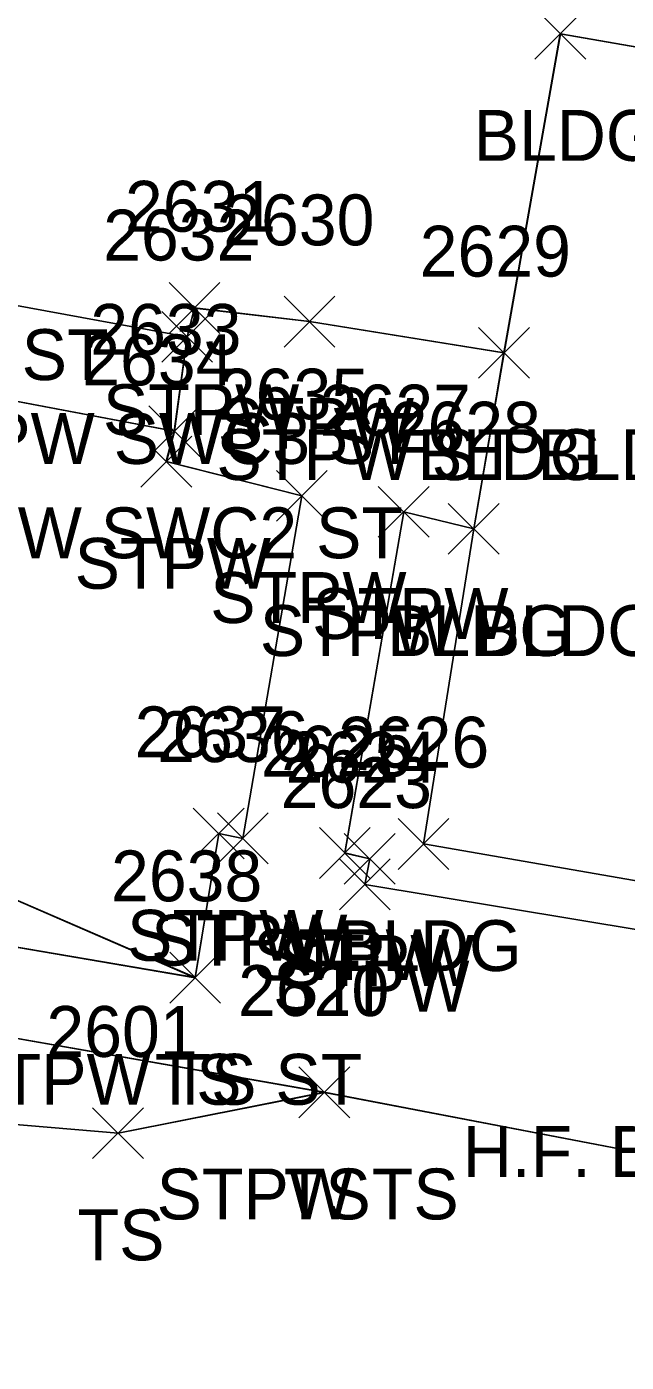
# Model space of a CAD drawing. Extents: x 1554668 to 1563881, y 831386 to 834374.
# Drawn here: x 1562265.5 to 1562289.1, y 832464.1 to 832516.7 of the extents above; entities that cross this region are included whole.
import ezdxf

# ---------------------------------------------------------------- set-up
doc = ezdxf.new("R2010")
doc.units = 0
for name, color, linetype in [('L_A', 7, 'Continuous'), ('L_C', 7, 'Continuous'), ('L_I', 7, 'Continuous'), ('L_TIC', 7, 'Continuous'), ('LBC', 7, 'Continuous'), ('LBF', 7, 'Continuous'), ('LELB', 7, 'Continuous'), ('R_A', 7, 'Continuous'), ('R_I', 7, 'Continuous'), ('R_TIC', 7, 'Continuous'), ('RSW', 7, 'Continuous')]:
    doc.layers.add(name, color=color, linetype=linetype)

msp = doc.modelspace()

# ---------------------------------------------------------------- linework, layer by layer
at = {"layer": 'L_TIC'}
for points in [[(1562285.535, 832515.382), (1562287.535, 832517.382)], [(1562287.535, 832515.382), (1562285.535, 832517.382)], [(1562271.145, 832504.595), (1562273.145, 832506.595)], [(1562273.145, 832504.595), (1562271.145, 832506.595)], [(1562275.666, 832504.059), (1562277.666, 832506.059)], [(1562277.666, 832504.059), (1562275.666, 832506.059)], [(1562270.854, 832503.462), (1562272.854, 832505.462)], [(1562272.854, 832503.462), (1562270.854, 832505.462)], [(1562283.319, 832502.829), (1562285.319, 832504.829)], [(1562285.319, 832502.829), (1562283.319, 832504.829)], [(1562283.319, 832502.829), (1562285.319, 832504.829)], [(1562285.319, 832502.829), (1562283.319, 832504.829)], [(1562270.348, 832499.753), (1562272.348, 832501.753)], [(1562272.348, 832499.753), (1562270.348, 832501.753)], [(1562270.032, 832498.553), (1562272.032, 832500.553)], [(1562272.032, 832498.553), (1562270.032, 832500.553)], [(1562275.367, 832497.207), (1562277.367, 832499.207)], [(1562277.367, 832497.207), (1562275.367, 832499.207)], [(1562279.375, 832496.579), (1562281.375, 832498.579)], [(1562281.375, 832496.579), (1562279.375, 832498.579)], [(1562282.129, 832495.908), (1562284.129, 832497.908)], [(1562284.129, 832495.908), (1562282.129, 832497.908)], [(1562282.129, 832495.908), (1562284.129, 832497.908)], [(1562284.129, 832495.908), (1562282.129, 832497.908)], [(1562272.095, 832483.926), (1562274.095, 832485.926)], [(1562274.095, 832483.926), (1562272.095, 832485.926)], [(1562273.042, 832483.736), (1562275.042, 832485.736)], [(1562275.042, 832483.736), (1562273.042, 832485.736)], [(1562280.15, 832483.519), (1562282.15, 832485.519)], [(1562282.15, 832483.519), (1562280.15, 832485.519)], [(1562277.058, 832483.164), (1562279.058, 832485.164)], [(1562279.058, 832483.164), (1562277.058, 832485.164)], [(1562278.035, 832482.931), (1562280.035, 832484.931)], [(1562280.035, 832482.931), (1562278.035, 832484.931)], [(1562277.842, 832481.926), (1562279.842, 832483.926)], [(1562279.842, 832481.926), (1562277.842, 832483.926)], [(1562271.166, 832478.262), (1562273.166, 832480.262)], [(1562273.166, 832478.262), (1562271.166, 832480.262)], [(1562271.166, 832478.262), (1562273.166, 832480.262)], [(1562273.166, 832478.262), (1562271.166, 832480.262)], [(1562276.25, 832473.752), (1562278.25, 832475.752)], [(1562278.25, 832473.752), (1562276.25, 832475.752)], [(1562276.25, 832473.752), (1562278.25, 832475.752)], [(1562278.25, 832473.752), (1562276.25, 832475.752)], [(1562268.134, 832472.144), (1562270.134, 832474.144)], [(1562270.134, 832472.144), (1562268.134, 832474.144)]]:
    msp.add_lwpolyline(points, dxfattribs=at)
at = {"layer": 'LBC'}
for points in [[(1562304.772, 832480.422), (1562281.15, 832484.519), (1562283.129, 832496.908), (1562284.319, 832503.829), (1562286.535, 832516.382), (1562310.3, 832512.247)], [(1562304.774, 832480.418), (1562281.155, 832484.517), (1562283.132, 832496.904), (1562284.322, 832503.826), (1562286.538, 832516.38), (1562310.303, 832512.247)], [(1562304.774, 832480.418), (1562281.155, 832484.517), (1562283.132, 832496.904), (1562284.322, 832503.826), (1562286.538, 832516.38), (1562310.303, 832512.247)], [(1562304.774, 832480.418), (1562281.155, 832484.517), (1562283.132, 832496.904), (1562284.322, 832503.826), (1562286.538, 832516.38), (1562310.303, 832512.247)]]:
    msp.add_lwpolyline(points, dxfattribs=at)
at = {"layer": 'LBF'}
for points in [[(1562284.319, 832503.829), (1562276.666, 832505.059), (1562272.145, 832505.595), (1562271.854, 832504.462), (1562271.348, 832500.753), (1562271.032, 832499.553), (1562276.367, 832498.207), (1562274.042, 832484.736), (1562273.095, 832484.926), (1562272.166, 832479.262), (1562260.597, 832481.234), (1562245.776, 832483.282)], [(1562284.322, 832503.826), (1562276.671, 832505.059), (1562272.146, 832505.588), (1562271.859, 832504.46), (1562271.353, 832500.752), (1562271.037, 832499.552), (1562276.372, 832498.205), (1562274.048, 832484.735), (1562273.098, 832484.923), (1562272.168, 832479.258), (1562260.599, 832481.23), (1562245.778, 832483.275)], [(1562284.322, 832503.826), (1562276.671, 832505.059), (1562272.146, 832505.588), (1562271.859, 832504.46), (1562271.353, 832500.752), (1562271.037, 832499.552), (1562276.372, 832498.205), (1562274.048, 832484.735), (1562273.098, 832484.923), (1562272.168, 832479.258), (1562260.599, 832481.23), (1562245.778, 832483.275)], [(1562284.322, 832503.826), (1562276.671, 832505.059), (1562272.146, 832505.588), (1562271.859, 832504.46), (1562271.353, 832500.752), (1562271.037, 832499.552), (1562276.372, 832498.205), (1562274.048, 832484.735), (1562273.098, 832484.923), (1562272.168, 832479.258), (1562260.599, 832481.23), (1562245.778, 832483.275)], [(1562245.508, 832480.058), (1562260.746, 832477.645), (1562277.25, 832474.752), (1562293.85, 832471.573), (1562295.363, 832480.19), (1562278.842, 832482.926), (1562279.035, 832483.931), (1562278.058, 832484.164), (1562280.375, 832497.579), (1562283.129, 832496.908)], [(1562245.509, 832480.051), (1562260.751, 832477.644), (1562277.252, 832474.748), (1562293.855, 832471.571), (1562295.368, 832480.187), (1562278.848, 832482.924), (1562279.036, 832483.926), (1562278.062, 832484.161), (1562280.382, 832497.579), (1562283.132, 832496.904)], [(1562245.509, 832480.051), (1562260.751, 832477.644), (1562277.252, 832474.748), (1562293.855, 832471.571), (1562295.368, 832480.187), (1562278.848, 832482.924), (1562279.036, 832483.926), (1562278.062, 832484.161), (1562280.382, 832497.579), (1562283.132, 832496.904)], [(1562245.509, 832480.051), (1562260.751, 832477.644), (1562277.252, 832474.748), (1562293.855, 832471.571), (1562295.368, 832480.187), (1562278.848, 832482.924), (1562279.036, 832483.926), (1562278.062, 832484.161), (1562280.382, 832497.579), (1562283.132, 832496.904)]]:
    msp.add_lwpolyline(points, dxfattribs=at)
at = {"layer": 'LELB'}
for points in [[(1562272.166, 832479.262), (1562261.05, 832484.08), (1562249.271, 832487.414), (1562251.487, 832497.559), (1562253.109, 832504.194)], [(1562272.168, 832479.258), (1562261.056, 832484.079), (1562249.276, 832487.415), (1562251.489, 832497.553), (1562253.114, 832504.195)], [(1562272.168, 832479.258), (1562261.056, 832484.079), (1562249.276, 832487.415), (1562251.489, 832497.553), (1562253.114, 832504.195)], [(1562272.168, 832479.258), (1562261.056, 832484.079), (1562249.276, 832487.415), (1562251.489, 832497.553), (1562253.114, 832504.195)], [(1562234.219, 832363.249), (1562225.271, 832364.506), (1562227.698, 832371.808), (1562228.53, 832376.084), (1562233.297, 832391.54), (1562239.035, 832406.381), (1562235.401, 832414.225), (1562237.169, 832418.606), (1562243.381, 832448.273), (1562248.648, 832474.873), (1562269.134, 832473.144), (1562277.25, 832474.752)], [(1562234.221, 832363.243), (1562225.274, 832364.506), (1562227.701, 832371.803), (1562228.534, 832376.083), (1562233.299, 832391.535), (1562239.039, 832406.376), (1562235.405, 832414.22), (1562237.173, 832418.602), (1562243.383, 832448.269), (1562248.652, 832474.871), (1562269.138, 832473.141), (1562277.252, 832474.748)], [(1562234.221, 832363.243), (1562225.274, 832364.506), (1562227.701, 832371.803), (1562228.534, 832376.083), (1562233.299, 832391.535), (1562239.039, 832406.376), (1562235.405, 832414.22), (1562237.173, 832418.602), (1562243.383, 832448.269), (1562248.652, 832474.871), (1562269.138, 832473.141), (1562277.252, 832474.748)], [(1562234.221, 832363.243), (1562225.274, 832364.506), (1562227.701, 832371.803), (1562228.534, 832376.083), (1562233.299, 832391.535), (1562239.039, 832406.376), (1562235.405, 832414.22), (1562237.173, 832418.602), (1562243.383, 832448.269), (1562248.652, 832474.871), (1562269.138, 832473.141), (1562277.252, 832474.748)]]:
    msp.add_lwpolyline(points, dxfattribs=at)
at = {"layer": 'R_TIC'}
for points in [[(1562270.854, 832503.462), (1562272.854, 832505.462)], [(1562272.854, 832503.462), (1562270.854, 832505.462)], [(1562270.348, 832499.753), (1562272.348, 832501.753)], [(1562272.348, 832499.753), (1562270.348, 832501.753)]]:
    msp.add_lwpolyline(points, dxfattribs=at)
at = {"layer": 'RSW'}
for points in [[(1562271.348, 832500.753), (1562253.109, 832504.194), (1562253.835, 832507.76)], [(1562271.353, 832500.752), (1562253.114, 832504.195), (1562253.84, 832507.76)], [(1562271.353, 832500.752), (1562253.114, 832504.195), (1562253.84, 832507.76)], [(1562271.353, 832500.752), (1562253.114, 832504.195), (1562253.84, 832507.76)], [(1562271.854, 832504.462), (1562253.835, 832507.76)], [(1562271.859, 832504.46), (1562253.84, 832507.76)], [(1562271.859, 832504.46), (1562253.84, 832507.76)], [(1562271.859, 832504.46), (1562253.84, 832507.76)]]:
    msp.add_lwpolyline(points, dxfattribs=at)

# ---------------------------------------------------------------- texts
at = {"layer": 'L_A'}
for s, p in [('BLDG', (1562283.125, 832511.382)), ('SWC2 SWC3 TS ST STPC ST', (1562232.205, 832502.76)), ('STPW', (1562268.539, 832500.595)), ('STPW', (1562273.059, 832500.059)), ('STPW SWC3 ST', (1562260.492, 832499.462)), ('STPW ST BLDG', (1562273.004, 832498.829)), ('BLDG', (1562280.91, 832498.829)), ('STPW SWC2 ST', (1562259.986, 832495.753)), ('STPW', (1562267.426, 832494.553)), ('STPW', (1562272.761, 832493.207)), ('STPW', (1562276.769, 832492.579)), ('STPW BLDG', (1562274.711, 832491.908)), ('BLDG', (1562279.719, 832491.908)), ('STPW', (1562269.488, 832479.926)), ('STPW', (1562270.436, 832479.736)), ('BLDG', (1562277.741, 832479.519)), ('STPW', (1562274.452, 832479.164)), ('STPW', (1562275.429, 832478.931)), ('STPW', (1562275.236, 832477.926)), ('STPW TS ST', (1562262.694, 832474.262)), ('TS', (1562270.576, 832474.262)), ('STPW TS', (1562270.652, 832469.752)), ('TS', (1562275.659, 832469.752)), ('TS', (1562267.543, 832468.144))]:
    msp.add_text(s, height=2, dxfattribs=at).set_placement(p)
at = {"layer": 'L_C'}
msp.add_text('H.F. BRIGHAM PUBLIC LIBRARY', height=2, dxfattribs=at).set_placement((1562282.693, 832471.422))
at = {"layer": 'L_I'}
for s, p in [('2631', (1562269.405, 832508.595)), ('2630', (1562273.272, 832508.059)), ('2632', (1562268.547, 832507.462)), ('2629', (1562281.004, 832506.829)), ('2629', (1562281.004, 832506.829)), ('2633', (1562268.041, 832503.753)), ('2634', (1562267.725, 832502.553)), ('2635', (1562273.06, 832501.207)), ('2627', (1562277.068, 832500.579)), ('2628', (1562279.822, 832499.908)), ('2628', (1562279.822, 832499.908)), ('2637', (1562269.787, 832487.926)), ('2636', (1562270.68, 832487.736)), ('2625', (1562274.751, 832487.164)), ('2626', (1562277.788, 832487.519)), ('2624', (1562275.728, 832486.931)), ('2623', (1562275.535, 832485.926)), ('2638', (1562268.859, 832482.262)), ('2638', (1562268.859, 832482.262)), ('2620', (1562273.856, 832477.752)), ('2620', (1562273.856, 832477.752)), ('2601', (1562266.315, 832476.144))]:
    msp.add_text(s, height=2, dxfattribs=at).set_placement(p)
at = {"layer": 'R_A'}
for s, p in [('SWC2 SWC3 TS ST STPC ST', (1562232.205, 832502.76)), ('SWC2 SWC3 TS ST STPC ST', (1562232.205, 832502.76)), ('STPW SWC3 ST', (1562260.492, 832499.462)), ('STPW SWC2 ST', (1562259.986, 832495.753))]:
    msp.add_text(s, height=2, dxfattribs=at).set_placement(p)
at = {"layer": 'R_I'}
for s, p in [('2632', (1562268.547, 832507.462)), ('2633', (1562268.041, 832503.753))]:
    msp.add_text(s, height=2, dxfattribs=at).set_placement(p)

doc.saveas('drawing.dxf')
